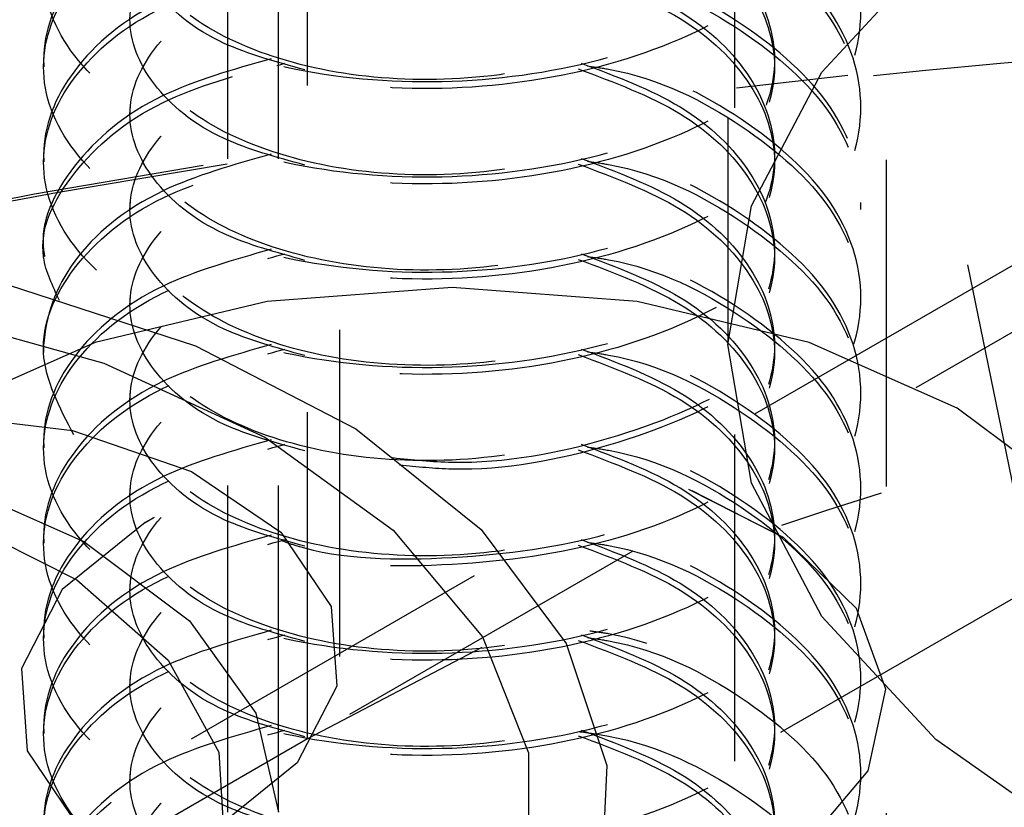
# Model space of a CAD drawing. Header units: inches. Extents: x 1907 to 2452, y -210 to -54.
# Tile 283 of 656: x 1997.551 to 1997.852, y -194.659 to -194.418. Entities that reach past the tile are written whole.
import ezdxf

# ---------------------------------------------------------------- set-up
doc = ezdxf.new("R2010")
doc.units = ezdxf.units.IN
doc.header["$LTSCALE"] = 0.5
doc.header["$MEASUREMENT"] = 0
doc.linetypes.add('HIDDEN', pattern=[0.225, 0.15, -0.075])
doc.layers.add('SID-M-H', color=4, linetype='HIDDEN')

msp = doc.modelspace()

# ---------------------------------------------------------------- linework, layer by layer
at = {"layer": 'SID-M-H'}
for p, q in [((1997.6401, -193.51322), (1997.87435, -194.65797)), ((1997.62976, -194.66043), (1997.62976, -193.69079)), ((1997.81575, -194.9607), (1997.81575, -193.91553)), ((1997.78347, -194.63598), (1998.87616, -194.00519)), ((1997.6486, -194.61273), (1997.6486, -194.06565)), ((1997.7693, -194.14481), (1997.7693, -195.76653)), ((1997.63872, -194.63797), (1997.63872, -194.2297)), ((1997.7673, -194.24777), (1997.7673, -194.51723)), ((1997.61426, -194.66043), (1997.61426, -194.25184)), ((1997.796, -194.43394), (1997.83084, -194.39631)), ((1997.96341, -194.42198), (1997.80398, -194.43493)), ((1997.55794, -194.4301), (1997.55794, -194.43222)), ((1997.65165, -194.63044), (1997.99228, -194.4338)), ((1997.77455, -194.47477), (1997.796, -194.43394)), ((1997.80398, -194.43493), (1997.76991, -194.43876)), ((1997.58436, -194.44468), (1997.58436, -194.4468)), ((1997.80794, -194.4468), (1997.80794, -194.44468)), ((1997.77555, -194.53848), (1997.92394, -194.45282)), ((1997.55794, -194.45926), (1997.55794, -194.46139)), ((1997.58436, -194.47384), (1997.58436, -194.47597)), ((1997.80794, -194.47597), (1997.80794, -194.47384)), ((1997.7673, -194.51723), (1997.77455, -194.47477)), ((1997.55794, -194.48842), (1997.55794, -194.49055)), ((1997.54709, -194.49895), (1997.60441, -194.51766)), ((1997.68294, -194.49978), (1997.62639, -194.50408)), ((1997.73949, -194.50408), (1997.68294, -194.49978)), ((1997.58436, -194.503), (1997.58436, -194.50513)), ((1997.80794, -194.50513), (1997.80794, -194.503)), ((1997.62639, -194.50408), (1997.57369, -194.51668)), ((1997.79219, -194.51668), (1997.73949, -194.50408)), ((1997.51965, -194.50718), (1997.5764, -194.52295)), ((1997.57369, -194.51668), (1997.52844, -194.53673)), ((1997.55794, -194.51758), (1997.55794, -194.51971)), ((1997.60441, -194.51766), (1997.65342, -194.54304)), ((1997.77455, -194.55969), (1997.7673, -194.51723)), ((1997.83744, -194.53673), (1997.79219, -194.51668)), ((1997.5764, -194.52295), (1997.62564, -194.54562)), ((1997.58436, -194.53216), (1997.58436, -194.53429)), ((1997.80794, -194.53429), (1997.80794, -194.53216)), ((1997.87217, -194.56285), (1997.83744, -194.53673)), ((1997.52541, -194.53861), (1997.56681, -194.54362)), ((1997.65342, -194.54304), (1997.69183, -194.57392)), ((1997.56681, -194.54362), (1997.60315, -194.55612)), ((1997.62564, -194.54562), (1997.6649, -194.57405)), ((1997.55794, -194.54675), (1997.55794, -194.54887)), ((1997.60315, -194.55612), (1997.63049, -194.57476)), ((1997.52826, -194.55894), (1997.57031, -194.57756)), ((1997.796, -194.60051), (1997.77455, -194.55969)), ((1997.58436, -194.56133), (1997.58436, -194.56345)), ((1997.78429, -194.57637), (1997.75534, -194.56164)), ((1997.75627, -194.562), (1997.78429, -194.57637)), ((1997.80794, -194.56345), (1997.80794, -194.56133)), ((1997.5296, -194.56992), (1997.56808, -194.58929)), ((1997.59177, -194.57017), (1997.58903, -194.57171)), ((1997.58903, -194.57171), (1997.56362, -194.59225)), ((1997.58903, -194.57171), (1997.59145, -194.57035)), ((1997.55794, -194.57591), (1997.55794, -194.57803)), ((1997.63049, -194.57476), (1997.64587, -194.5975)), ((1997.6649, -194.57405), (1997.69223, -194.6068)), ((1997.69183, -194.57392), (1997.71785, -194.60883)), ((1997.57031, -194.57756), (1997.60257, -194.60183)), ((1997.80667, -194.59805), (1997.78429, -194.57637)), ((1996.7371, -195.13797), (1997.70235, -194.58074)), ((1997.56808, -194.58929), (1997.59609, -194.61394)), ((1997.58436, -194.59049), (1997.58436, -194.59262)), ((1997.80794, -194.59262), (1997.80794, -194.59049)), ((1997.56362, -194.59225), (1997.55115, -194.61644)), ((1997.64587, -194.5975), (1997.64761, -194.6219)), ((1997.81564, -194.62275), (1997.80667, -194.59805)), ((1997.60257, -194.60183), (1997.62285, -194.6301)), ((1997.83084, -194.63814), (1997.796, -194.60051)), ((1997.55794, -194.60507), (1997.55794, -194.6072)), ((1997.69223, -194.6068), (1997.70624, -194.64225)), ((1997.71785, -194.60883), (1997.73026, -194.64616)), ((1997.69197, -194.61004), (1997.63872, -194.63797)), ((1997.59609, -194.61394), (1997.61154, -194.64204)), ((1997.55115, -194.61644), (1997.55296, -194.64166)), ((1997.58436, -194.61965), (1997.58436, -194.62178)), ((1997.80794, -194.62178), (1997.80794, -194.61965)), ((1997.64761, -194.6219), (1997.63554, -194.64531)), ((1997.81023, -194.6478), (1997.81564, -194.62275)), ((1997.62285, -194.6301), (1997.62976, -194.66043)), ((1997.55794, -194.63423), (1997.55794, -194.63636)), ((1997.63872, -194.63797), (1996.75142, -195.1502)), ((1997.87772, -194.67112), (1997.83084, -194.63814)), ((1997.55296, -194.64166), (1997.56885, -194.66517)), ((1997.61154, -194.64204), (1997.61328, -194.6715)), ((1997.70624, -194.64225), (1997.70624, -194.67861)), ((1997.63554, -194.64531), (1997.61096, -194.66518)), ((1997.73026, -194.64616), (1997.72848, -194.68416)), ((1997.79103, -194.67047), (1997.81023, -194.6478)), ((1997.58436, -194.64881), (1997.58436, -194.65094)), ((1997.80794, -194.65094), (1997.80794, -194.64881))]:
    msp.add_line(p, q, dxfattribs=at)
for centre, radius, start, end in [((1998.14237, -197.61296), 3.19509, 90.55863, 96.82427), ((1997.98857, -196.85037), 2.41752, 98.9113, 118.94733), ((1997.98744, -196.84112), 2.40894, 99.0929, 118.95443), ((1998.14183, -195.61979), 1.10667, 96.86617, 108.88233)]:
    msp.add_arc(centre, radius, start, end, dxfattribs=at)
for points, knots in [([(1997.62757, -194.31314), (1997.61592, -194.31645), (1997.58995, -194.32383), (1997.56462, -194.34544), (1997.55464, -194.37173), (1997.56446, -194.3983), (1997.59225, -194.42048), (1997.63386, -194.43471), (1997.68294, -194.43852), (1997.73202, -194.43106), (1997.77363, -194.41319), (1997.80144, -194.38734), (1997.81117, -194.35724), (1997.80151, -194.32686), (1997.77333, -194.30186), (1997.74494, -194.28699), (1997.72698, -194.28445), (1997.72507, -194.28418)], [0, 0, 0, 0, 0.058434, 0.130204, 0.201974, 0.273743, 0.345513, 0.417283, 0.489053, 0.560823, 0.632592, 0.704362, 0.776132, 0.847902, 0.919672, 0.991442, 1, 1, 1, 1]), ([(1997.72436, -194.2862), (1997.72651, -194.2865), (1997.74471, -194.28906), (1997.77334, -194.30397), (1997.80151, -194.32899), (1997.81117, -194.35937), (1997.80144, -194.38946), (1997.77363, -194.41532), (1997.73202, -194.43319), (1997.68294, -194.44065), (1997.63386, -194.43684), (1997.59225, -194.4226), (1997.56446, -194.40042), (1997.55465, -194.37386), (1997.56459, -194.34755), (1997.59053, -194.32559), (1997.61733, -194.31803), (1997.62979, -194.31451)], [0, 0, 0, 0, 0.009576, 0.08099, 0.152403, 0.223817, 0.295231, 0.366644, 0.438058, 0.509471, 0.580885, 0.652298, 0.723712, 0.795126, 0.866539, 0.937953, 1, 1, 1, 1]), ([(1997.62757, -194.3423), (1997.61592, -194.34561), (1997.58995, -194.35299), (1997.56462, -194.3746), (1997.55464, -194.40089), (1997.56446, -194.42746), (1997.59225, -194.44964), (1997.63386, -194.46387), (1997.68294, -194.46768), (1997.73202, -194.46022), (1997.77363, -194.44236), (1997.80144, -194.4165), (1997.81117, -194.3864), (1997.80151, -194.35602), (1997.77333, -194.33103), (1997.74494, -194.31616), (1997.72698, -194.31362), (1997.72507, -194.31335)], [0, 0, 0, 0, 0.058434, 0.130204, 0.201974, 0.273743, 0.345513, 0.417283, 0.489053, 0.560823, 0.632592, 0.704362, 0.776132, 0.847902, 0.919672, 0.991442, 1, 1, 1, 1]), ([(1997.72436, -194.31536), (1997.72651, -194.31567), (1997.74471, -194.31822), (1997.77334, -194.33314), (1997.80151, -194.35815), (1997.81117, -194.38853), (1997.80144, -194.41862), (1997.77363, -194.44448), (1997.73202, -194.46235), (1997.68294, -194.46981), (1997.63386, -194.466), (1997.59225, -194.45177), (1997.56446, -194.42958), (1997.55465, -194.40302), (1997.56459, -194.37671), (1997.59053, -194.35476), (1997.61733, -194.34719), (1997.62979, -194.34367)], [0, 0, 0, 0, 0.009576, 0.08099, 0.152403, 0.223817, 0.295231, 0.366644, 0.438058, 0.509471, 0.580885, 0.652298, 0.723712, 0.795126, 0.866539, 0.937953, 1, 1, 1, 1]), ([(1997.72244, -194.31451), (1997.73315, -194.31854), (1997.75519, -194.32682), (1997.7763, -194.34771), (1997.78411, -194.37174), (1997.77638, -194.39595), (1997.75446, -194.4167), (1997.72165, -194.43119), (1997.68294, -194.43745), (1997.64423, -194.43483), (1997.61141, -194.42399), (1997.58951, -194.40689), (1997.58173, -194.3863), (1997.58973, -194.36604), (1997.60763, -194.35047), (1997.62527, -194.3455), (1997.63174, -194.34367)], [0, 0, 0, 0, 0.06985, 0.143796, 0.217743, 0.29169, 0.365636, 0.439583, 0.513529, 0.587476, 0.661422, 0.735369, 0.809316, 0.883262, 0.957209, 1, 1, 1, 1]), ([(1997.7215, -194.31622), (1997.73255, -194.32037), (1997.75495, -194.32877), (1997.7763, -194.34983), (1997.78414, -194.3739), (1997.77628, -194.39795), (1997.75569, -194.41847), (1997.73437, -194.42653), (1997.72436, -194.43031)], [0, 0, 0, 0, 0.166236, 0.336934, 0.507632, 0.678329, 0.849027, 1, 1, 1, 1]), ([(1997.62757, -194.37146), (1997.61592, -194.37478), (1997.58995, -194.38215), (1997.56462, -194.40376), (1997.55464, -194.43005), (1997.56446, -194.45662), (1997.59225, -194.4788), (1997.63386, -194.49303), (1997.68294, -194.49685), (1997.73202, -194.48939), (1997.77363, -194.47152), (1997.80144, -194.44566), (1997.81117, -194.41556), (1997.80151, -194.38518), (1997.77333, -194.36019), (1997.74494, -194.34532), (1997.72698, -194.34278), (1997.72507, -194.34251)], [0, 0, 0, 0, 0.058434, 0.130204, 0.201974, 0.273743, 0.345513, 0.417283, 0.489053, 0.560823, 0.632592, 0.704362, 0.776132, 0.847902, 0.919672, 0.991442, 1, 1, 1, 1]), ([(1997.72244, -194.34367), (1997.73315, -194.3477), (1997.75519, -194.35598), (1997.7763, -194.37688), (1997.78411, -194.40091), (1997.77638, -194.42511), (1997.75446, -194.44587), (1997.72165, -194.46035), (1997.68294, -194.46662), (1997.64423, -194.464), (1997.61141, -194.45316), (1997.58951, -194.43605), (1997.58173, -194.41546), (1997.58974, -194.39521), (1997.60736, -194.37979), (1997.62463, -194.3749), (1997.63075, -194.37316)], [0, 0, 0, 0, 0.070011, 0.144128, 0.218245, 0.292362, 0.366479, 0.440596, 0.514713, 0.58883, 0.662947, 0.737064, 0.811181, 0.885298, 0.959415, 1, 1, 1, 1]), ([(1997.72436, -194.34453), (1997.72651, -194.34483), (1997.74471, -194.34738), (1997.77334, -194.3623), (1997.80151, -194.38731), (1997.81117, -194.41769), (1997.80144, -194.44779), (1997.77363, -194.47364), (1997.73202, -194.49151), (1997.68294, -194.49897), (1997.63386, -194.49516), (1997.59225, -194.48093), (1997.56446, -194.45875), (1997.55465, -194.43218), (1997.56458, -194.40587), (1997.59078, -194.38376), (1997.61794, -194.37612), (1997.63075, -194.37251)], [0, 0, 0, 0, 0.00956, 0.0808531, 0.1521462, 0.2234394, 0.2947325, 0.3660256, 0.4373187, 0.5086119, 0.579905, 0.6511981, 0.7224912, 0.7937844, 0.8650775, 0.9363706, 1, 1, 1, 1]), ([(1997.63791, -194.43319), (1997.62921, -194.4308), (1997.60925, -194.42533), (1997.58966, -194.40887), (1997.58169, -194.38846), (1997.58975, -194.36817), (1997.60736, -194.35276), (1997.62463, -194.34786), (1997.63075, -194.34613)], [0, 0, 0, 0, 0.14505, 0.333051, 0.521052, 0.709054, 0.897055, 1, 1, 1, 1]), ([(1997.7215, -194.34539), (1997.73255, -194.34953), (1997.75495, -194.35793), (1997.7763, -194.37899), (1997.78414, -194.40307), (1997.77628, -194.42711), (1997.75569, -194.44763), (1997.73437, -194.45569), (1997.72436, -194.45947)], [0, 0, 0, 0, 0.1662364, 0.3369341, 0.5076317, 0.6783294, 0.8490271, 1, 1, 1, 1]), ([(1997.62757, -194.40063), (1997.61592, -194.40394), (1997.58995, -194.41131), (1997.56462, -194.43293), (1997.55464, -194.45921), (1997.56446, -194.48578), (1997.59225, -194.50796), (1997.63386, -194.5222), (1997.68294, -194.52601), (1997.73202, -194.51855), (1997.77363, -194.50068), (1997.80144, -194.47482), (1997.81117, -194.44473), (1997.80151, -194.41434), (1997.77333, -194.38935), (1997.74494, -194.37448), (1997.72698, -194.37194), (1997.72507, -194.37167)], [0, 0, 0, 0, 0.058434, 0.130204, 0.201974, 0.273743, 0.345513, 0.417283, 0.489053, 0.560823, 0.632592, 0.704362, 0.776132, 0.847902, 0.919672, 0.991442, 1, 1, 1, 1]), ([(1997.7215, -194.37325), (1997.72462, -194.37367), (1997.74383, -194.37628), (1997.77338, -194.3914), (1997.8015, -194.41649), (1997.81118, -194.44685), (1997.80144, -194.47695), (1997.77363, -194.50281), (1997.73202, -194.52068), (1997.68294, -194.52813), (1997.63386, -194.52432), (1997.59225, -194.51009), (1997.56446, -194.48791), (1997.55465, -194.46134), (1997.56459, -194.43504), (1997.59053, -194.41308), (1997.61733, -194.40552), (1997.62979, -194.402)], [0, 0, 0, 0, 0.013787, 0.084897, 0.156007, 0.227117, 0.298227, 0.369337, 0.440447, 0.511557, 0.582667, 0.653777, 0.724887, 0.795997, 0.867107, 0.938217, 1, 1, 1, 1]), ([(1997.72436, -194.37369), (1997.73437, -194.37747), (1997.75569, -194.38553), (1997.77628, -194.40605), (1997.78412, -194.43006), (1997.77638, -194.45427), (1997.75446, -194.47503), (1997.72165, -194.48951), (1997.68294, -194.49578), (1997.64423, -194.49316), (1997.61141, -194.48232), (1997.58951, -194.46522), (1997.58171, -194.44461), (1997.5898, -194.42441), (1997.60652, -194.40945), (1997.62259, -194.40481), (1997.62757, -194.40337)], [0, 0, 0, 0, 0.066337, 0.14134, 0.216343, 0.291347, 0.36635, 0.441354, 0.516357, 0.591361, 0.666364, 0.741368, 0.816371, 0.891375, 0.966378, 1, 1, 1, 1]), ([(1997.7215, -194.37455), (1997.73255, -194.37869), (1997.75495, -194.38709), (1997.7763, -194.40815), (1997.78414, -194.43223), (1997.77628, -194.45628), (1997.75569, -194.47679), (1997.73437, -194.48485), (1997.72436, -194.48863)], [0, 0, 0, 0, 0.1662364, 0.3369341, 0.5076317, 0.6783294, 0.8490271, 1, 1, 1, 1]), ([(1997.63791, -194.46235), (1997.62921, -194.45997), (1997.60925, -194.45449), (1997.58966, -194.43803), (1997.58169, -194.41762), (1997.58975, -194.39733), (1997.60736, -194.38192), (1997.62463, -194.37702), (1997.63075, -194.37529)], [0, 0, 0, 0, 0.14505, 0.3330512, 0.5210524, 0.7090536, 0.8970547, 1, 1, 1, 1]), ([(1997.66472, -194.55189), (1997.67077, -194.55253), (1997.6927, -194.55483), (1997.73216, -194.54727), (1997.77359, -194.52996), (1997.80145, -194.50395), (1997.81117, -194.4739), (1997.80151, -194.4435), (1997.77333, -194.41851), (1997.74494, -194.40364), (1997.72698, -194.4011), (1997.72507, -194.40083)], [0, 0, 0, 0, 0.050782, 0.184113, 0.317444, 0.450775, 0.584107, 0.717438, 0.850769, 0.9841, 1, 1, 1, 1]), ([(1997.72507, -194.40316), (1997.73482, -194.40686), (1997.75587, -194.41483), (1997.77627, -194.43522), (1997.78412, -194.45922), (1997.77638, -194.48344), (1997.75447, -194.50419), (1997.72165, -194.51867), (1997.68294, -194.52494), (1997.64423, -194.52232), (1997.61141, -194.51148), (1997.58951, -194.49438), (1997.58173, -194.47378), (1997.58973, -194.45353), (1997.60763, -194.43796), (1997.62527, -194.43298), (1997.63174, -194.43116)], [0, 0, 0, 0, 0.064151, 0.13855, 0.21295, 0.28735, 0.361749, 0.436149, 0.510549, 0.584948, 0.659348, 0.733747, 0.808147, 0.882547, 0.956946, 1, 1, 1, 1]), ([(1997.63791, -194.49151), (1997.62921, -194.48913), (1997.60925, -194.48365), (1997.58966, -194.46719), (1997.58169, -194.44679), (1997.58975, -194.42649), (1997.60736, -194.41108), (1997.62463, -194.40618), (1997.63075, -194.40445)], [0, 0, 0, 0, 0.14505, 0.333051, 0.521052, 0.709054, 0.897055, 1, 1, 1, 1]), ([(1997.72436, -194.40285), (1997.72651, -194.40315), (1997.74471, -194.40571), (1997.77334, -194.42062), (1997.80151, -194.44563), (1997.81117, -194.47602), (1997.80145, -194.50608), (1997.77359, -194.5321), (1997.73216, -194.54937), (1997.69342, -194.55691), (1997.67218, -194.55473), (1997.66683, -194.55418)], [0, 0, 0, 0, 0.017949, 0.151803, 0.285657, 0.419511, 0.553365, 0.687219, 0.821073, 0.954927, 1, 1, 1, 1]), ([(1997.7215, -194.40371), (1997.73255, -194.40785), (1997.75495, -194.41625), (1997.7763, -194.43731), (1997.78414, -194.46139), (1997.77628, -194.48544), (1997.75569, -194.50596), (1997.73437, -194.51401), (1997.72436, -194.5178)], [0, 0, 0, 0, 0.166236, 0.336934, 0.507632, 0.678329, 0.849027, 1, 1, 1, 1]), ([(1997.56282, -194.50377), (1997.56071, -194.49938), (1997.55448, -194.48643), (1997.5652, -194.46413), (1997.5904, -194.44226), (1997.61729, -194.43468), (1997.62979, -194.43116)], [0, 0, 0, 0, 0.151575, 0.447313, 0.743051, 1, 1, 1, 1]), ([(1997.62757, -194.42979), (1997.61589, -194.4331), (1997.58985, -194.44049), (1997.56513, -194.46202), (1997.55437, -194.48507), (1997.56112, -194.49877), (1997.56365, -194.50391)], [0, 0, 0, 0, 0.238447, 0.531312, 0.824177, 1, 1, 1, 1]), ([(1997.72244, -194.43116), (1997.73315, -194.43518), (1997.75519, -194.44347), (1997.7763, -194.46436), (1997.78411, -194.48839), (1997.77638, -194.5126), (1997.75446, -194.53335), (1997.72165, -194.54784), (1997.68294, -194.5541), (1997.64424, -194.55148), (1997.61141, -194.54064), (1997.58952, -194.52355), (1997.58168, -194.50291), (1997.58991, -194.48282), (1997.60507, -194.46859), (1997.61913, -194.46438), (1997.62222, -194.46345)], [0, 0, 0, 0, 0.0714228, 0.1470345, 0.2226462, 0.2982579, 0.3738696, 0.4494813, 0.525093, 0.6007047, 0.6763164, 0.7519281, 0.8275398, 0.9031515, 0.9787632, 1, 1, 1, 1]), ([(1997.63075, -194.5773), (1997.63219, -194.57781), (1997.64701, -194.58307), (1997.68356, -194.58372), (1997.73186, -194.57704), (1997.77367, -194.55896), (1997.80143, -194.53316), (1997.81118, -194.50305), (1997.80151, -194.47267), (1997.77333, -194.44767), (1997.74494, -194.43281), (1997.72698, -194.43026), (1997.72507, -194.42999)], [0, 0, 0, 0, 0.013067, 0.134621, 0.256176, 0.377731, 0.499286, 0.62084, 0.742395, 0.86395, 0.985505, 1, 1, 1, 1]), ([(1997.63791, -194.52067), (1997.62921, -194.51829), (1997.60925, -194.51281), (1997.58966, -194.49635), (1997.58169, -194.47595), (1997.58975, -194.45565), (1997.60736, -194.44024), (1997.62463, -194.43535), (1997.63075, -194.43361)], [0, 0, 0, 0, 0.14505, 0.3330512, 0.5210524, 0.7090536, 0.8970547, 1, 1, 1, 1]), ([(1997.72436, -194.43201), (1997.72651, -194.43231), (1997.74471, -194.43487), (1997.77334, -194.44978), (1997.80151, -194.4748), (1997.81118, -194.50517), (1997.80143, -194.53528), (1997.77367, -194.56109), (1997.73186, -194.57916), (1997.68356, -194.58585), (1997.64701, -194.5852), (1997.63219, -194.57994), (1997.63075, -194.57942)], [0, 0, 0, 0, 0.01627, 0.137606, 0.258942, 0.380278, 0.501614, 0.622949, 0.744285, 0.865621, 0.986957, 1, 1, 1, 1]), ([(1997.7215, -194.43287), (1997.73255, -194.43702), (1997.75495, -194.44541), (1997.7763, -194.46647), (1997.78414, -194.49055), (1997.77628, -194.5146), (1997.75569, -194.53512), (1997.73437, -194.54318), (1997.72436, -194.54696)], [0, 0, 0, 0, 0.166236, 0.336934, 0.507632, 0.678329, 0.849027, 1, 1, 1, 1]), ([(1997.62757, -194.45895), (1997.61594, -194.46226), (1997.59001, -194.46962), (1997.56433, -194.49135), (1997.55572, -194.51716), (1997.559, -194.53692), (1997.5691, -194.5447), (1997.56994, -194.54536)], [0, 0, 0, 0, 0.208443, 0.464457, 0.720471, 0.976485, 1, 1, 1, 1]), ([(1997.56724, -194.54491), (1997.56282, -194.53656), (1997.55388, -194.51966), (1997.56482, -194.49331), (1997.59048, -194.47142), (1997.61731, -194.46384), (1997.62979, -194.46032)], [0, 0, 0, 0, 0.254042, 0.514062, 0.774083, 1, 1, 1, 1]), ([(1997.62757, -194.48811), (1997.61592, -194.49142), (1997.58995, -194.4988), (1997.56462, -194.52041), (1997.55464, -194.5467), (1997.56446, -194.57327), (1997.59225, -194.59545), (1997.63386, -194.60968), (1997.68294, -194.61349), (1997.73202, -194.60604), (1997.77363, -194.58817), (1997.80144, -194.56231), (1997.81117, -194.53221), (1997.80151, -194.50183), (1997.77333, -194.47684), (1997.74494, -194.46197), (1997.72698, -194.45943), (1997.72507, -194.45916)], [0, 0, 0, 0, 0.058434, 0.130204, 0.201974, 0.273743, 0.345513, 0.417283, 0.489053, 0.560823, 0.632592, 0.704362, 0.776132, 0.847902, 0.919672, 0.991442, 1, 1, 1, 1]), ([(1997.72436, -194.46117), (1997.72651, -194.46148), (1997.74471, -194.46403), (1997.77334, -194.47895), (1997.80151, -194.50396), (1997.81117, -194.53434), (1997.80144, -194.56443), (1997.77363, -194.59029), (1997.73202, -194.60816), (1997.68294, -194.61562), (1997.63386, -194.61181), (1997.59225, -194.59758), (1997.56446, -194.57539), (1997.55465, -194.54883), (1997.56459, -194.52252), (1997.59053, -194.50057), (1997.61733, -194.493), (1997.62979, -194.48948)], [0, 0, 0, 0, 0.009576, 0.08099, 0.152403, 0.223817, 0.295231, 0.366644, 0.438058, 0.509471, 0.580885, 0.652298, 0.723712, 0.795126, 0.866539, 0.937953, 1, 1, 1, 1]), ([(1997.72244, -194.46032), (1997.73315, -194.46435), (1997.75519, -194.47263), (1997.7763, -194.49353), (1997.78411, -194.51755), (1997.77638, -194.54176), (1997.75446, -194.56252), (1997.72165, -194.577), (1997.68294, -194.58326), (1997.64423, -194.58064), (1997.61141, -194.5698), (1997.58951, -194.5527), (1997.58173, -194.53211), (1997.58973, -194.51185), (1997.60763, -194.49629), (1997.62527, -194.49131), (1997.63174, -194.48948)], [0, 0, 0, 0, 0.06985, 0.143796, 0.217743, 0.29169, 0.365636, 0.439583, 0.513529, 0.587476, 0.661422, 0.735369, 0.809316, 0.883262, 0.957209, 1, 1, 1, 1]), ([(1997.63791, -194.54984), (1997.62921, -194.54745), (1997.60925, -194.54198), (1997.58966, -194.52552), (1997.58169, -194.50511), (1997.58975, -194.48481), (1997.60736, -194.46941), (1997.62463, -194.46451), (1997.63075, -194.46278)], [0, 0, 0, 0, 0.14505, 0.333051, 0.521052, 0.709054, 0.897055, 1, 1, 1, 1]), ([(1997.7215, -194.46203), (1997.73255, -194.46618), (1997.75495, -194.47458), (1997.7763, -194.49564), (1997.78414, -194.51972), (1997.77628, -194.54376), (1997.75569, -194.56428), (1997.73437, -194.57234), (1997.72436, -194.57612)], [0, 0, 0, 0, 0.166236, 0.336934, 0.507632, 0.678329, 0.849027, 1, 1, 1, 1]), ([(1997.62757, -194.51728), (1997.61592, -194.52059), (1997.58995, -194.52796), (1997.56462, -194.54957), (1997.55464, -194.57586), (1997.56446, -194.60243), (1997.59225, -194.62461), (1997.63386, -194.63884), (1997.68294, -194.64266), (1997.73202, -194.6352), (1997.77363, -194.61733), (1997.80144, -194.59147), (1997.81117, -194.56138), (1997.80151, -194.53099), (1997.77333, -194.506), (1997.74494, -194.49113), (1997.72698, -194.48859), (1997.72507, -194.48832)], [0, 0, 0, 0, 0.058434, 0.1302038, 0.2019736, 0.2737435, 0.3455133, 0.4172831, 0.4890529, 0.5608227, 0.6325925, 0.7043623, 0.7761321, 0.8479019, 0.9196717, 0.9914415, 1, 1, 1, 1]), ([(1997.72436, -194.49034), (1997.72651, -194.49064), (1997.74471, -194.49319), (1997.77334, -194.50811), (1997.80151, -194.53312), (1997.81117, -194.5635), (1997.80144, -194.5936), (1997.77363, -194.61946), (1997.73202, -194.63732), (1997.68294, -194.64478), (1997.63386, -194.64097), (1997.59225, -194.62674), (1997.56446, -194.60456), (1997.55465, -194.57799), (1997.56459, -194.55168), (1997.59053, -194.52973), (1997.61733, -194.52216), (1997.62979, -194.51865)], [0, 0, 0, 0, 0.009576, 0.08099, 0.152403, 0.223817, 0.295231, 0.366644, 0.438058, 0.509471, 0.580885, 0.652298, 0.723712, 0.795126, 0.866539, 0.937953, 1, 1, 1, 1]), ([(1997.72244, -194.48948), (1997.73315, -194.49351), (1997.75519, -194.50179), (1997.7763, -194.52269), (1997.78411, -194.54672), (1997.77638, -194.57092), (1997.75446, -194.59168), (1997.72165, -194.60616), (1997.68294, -194.61243), (1997.64423, -194.60981), (1997.61141, -194.59897), (1997.58951, -194.58186), (1997.58173, -194.56127), (1997.58973, -194.54101), (1997.60763, -194.52545), (1997.62527, -194.52047), (1997.63174, -194.51865)], [0, 0, 0, 0, 0.06985, 0.143796, 0.217743, 0.29169, 0.365636, 0.439583, 0.513529, 0.587476, 0.661422, 0.735369, 0.809316, 0.883262, 0.957209, 1, 1, 1, 1]), ([(1997.63791, -194.579), (1997.62921, -194.57661), (1997.60925, -194.57114), (1997.58966, -194.55468), (1997.58169, -194.53427), (1997.58975, -194.51398), (1997.60736, -194.49857), (1997.62463, -194.49367), (1997.63075, -194.49194)], [0, 0, 0, 0, 0.14505, 0.333051, 0.521052, 0.709054, 0.897055, 1, 1, 1, 1]), ([(1997.7215, -194.4912), (1997.73255, -194.49534), (1997.75495, -194.50374), (1997.7763, -194.5248), (1997.78414, -194.54888), (1997.77628, -194.57292), (1997.75569, -194.59344), (1997.73437, -194.6015), (1997.72436, -194.60528)], [0, 0, 0, 0, 0.166236, 0.336934, 0.507632, 0.678329, 0.849027, 1, 1, 1, 1]), ([(1997.62757, -194.54644), (1997.61592, -194.54975), (1997.58995, -194.55713), (1997.56462, -194.57874), (1997.55464, -194.60502), (1997.56446, -194.63159), (1997.59225, -194.65378), (1997.63386, -194.66801), (1997.68294, -194.67182), (1997.73202, -194.66436), (1997.77363, -194.64649), (1997.80144, -194.62063), (1997.81117, -194.59054), (1997.80151, -194.56015), (1997.77333, -194.53516), (1997.74494, -194.52029), (1997.72698, -194.51775), (1997.72507, -194.51748)], [0, 0, 0, 0, 0.058434, 0.130204, 0.201974, 0.273743, 0.345513, 0.417283, 0.489053, 0.560823, 0.632592, 0.704362, 0.776132, 0.847902, 0.919672, 0.991442, 1, 1, 1, 1]), ([(1997.72244, -194.51865), (1997.73315, -194.52267), (1997.75519, -194.53096), (1997.7763, -194.55185), (1997.78411, -194.57588), (1997.77638, -194.60008), (1997.75446, -194.62084), (1997.72165, -194.63532), (1997.68294, -194.64159), (1997.64423, -194.63897), (1997.61141, -194.62813), (1997.58951, -194.61103), (1997.58173, -194.59043), (1997.58973, -194.57018), (1997.60763, -194.55461), (1997.62527, -194.54963), (1997.63174, -194.54781)], [0, 0, 0, 0, 0.0698499, 0.1437965, 0.217743, 0.2916896, 0.3656361, 0.4395827, 0.5135293, 0.5874758, 0.6614224, 0.735369, 0.8093155, 0.8832621, 0.9572087, 1, 1, 1, 1]), ([(1997.72436, -194.5195), (1997.72651, -194.5198), (1997.74471, -194.52235), (1997.77334, -194.53727), (1997.80151, -194.56228), (1997.81117, -194.59266), (1997.80144, -194.62276), (1997.77363, -194.64862), (1997.73202, -194.66649), (1997.68294, -194.67395), (1997.63386, -194.67013), (1997.59225, -194.6559), (1997.56446, -194.63372), (1997.55465, -194.60715), (1997.56459, -194.58085), (1997.59053, -194.55889), (1997.61733, -194.55133), (1997.62979, -194.54781)], [0, 0, 0, 0, 0.009576, 0.08099, 0.152403, 0.223817, 0.295231, 0.366644, 0.438058, 0.509471, 0.580885, 0.652298, 0.723712, 0.795126, 0.866539, 0.937953, 1, 1, 1, 1]), ([(1997.63791, -194.60816), (1997.62921, -194.60578), (1997.60925, -194.6003), (1997.58966, -194.58384), (1997.58169, -194.56343), (1997.58975, -194.54314), (1997.60736, -194.52773), (1997.62463, -194.52283), (1997.63075, -194.5211)], [0, 0, 0, 0, 0.14505, 0.3330512, 0.5210524, 0.7090536, 0.8970547, 1, 1, 1, 1]), ([(1997.7215, -194.52036), (1997.73255, -194.5245), (1997.75495, -194.5329), (1997.7763, -194.55396), (1997.78414, -194.57804), (1997.77628, -194.60209), (1997.75569, -194.6226), (1997.73437, -194.63066), (1997.72436, -194.63444)], [0, 0, 0, 0, 0.166236, 0.336934, 0.507632, 0.678329, 0.849027, 1, 1, 1, 1]), ([(1997.62757, -194.5756), (1997.61592, -194.57891), (1997.58995, -194.58629), (1997.56462, -194.6079), (1997.55464, -194.63418), (1997.56446, -194.66076), (1997.59225, -194.68294), (1997.63386, -194.69717), (1997.68294, -194.70098), (1997.73202, -194.69352), (1997.77363, -194.67565), (1997.80144, -194.64979), (1997.81117, -194.6197), (1997.80151, -194.58931), (1997.77333, -194.56432), (1997.74494, -194.54945), (1997.72698, -194.54691), (1997.72507, -194.54664)], [0, 0, 0, 0, 0.058434, 0.130204, 0.201974, 0.273743, 0.345513, 0.417283, 0.489053, 0.560823, 0.632592, 0.704362, 0.776132, 0.847902, 0.919672, 0.991442, 1, 1, 1, 1]), ([(1997.72436, -194.54866), (1997.72651, -194.54896), (1997.74471, -194.55152), (1997.77334, -194.56643), (1997.80151, -194.59145), (1997.81117, -194.62182), (1997.80144, -194.65192), (1997.77363, -194.67778), (1997.73202, -194.69565), (1997.68294, -194.70311), (1997.63386, -194.6993), (1997.59225, -194.68506), (1997.56446, -194.66288), (1997.55465, -194.63632), (1997.56459, -194.61001), (1997.59053, -194.58805), (1997.61733, -194.58049), (1997.62979, -194.57697)], [0, 0, 0, 0, 0.009576, 0.08099, 0.152403, 0.223817, 0.295231, 0.366644, 0.438058, 0.509471, 0.580885, 0.652298, 0.723712, 0.795126, 0.866539, 0.937953, 1, 1, 1, 1]), ([(1997.72244, -194.54781), (1997.73315, -194.55183), (1997.75519, -194.56012), (1997.7763, -194.58101), (1997.78411, -194.60504), (1997.77638, -194.62925), (1997.75446, -194.65), (1997.72165, -194.66449), (1997.68294, -194.67075), (1997.64423, -194.66813), (1997.61141, -194.65729), (1997.58951, -194.64019), (1997.58173, -194.6196), (1997.58973, -194.59934), (1997.60763, -194.58377), (1997.62527, -194.5788), (1997.63174, -194.57697)], [0, 0, 0, 0, 0.06985, 0.143796, 0.217743, 0.29169, 0.365636, 0.439583, 0.513529, 0.587476, 0.661422, 0.735369, 0.809316, 0.883262, 0.957209, 1, 1, 1, 1]), ([(1997.63791, -194.63732), (1997.62921, -194.63494), (1997.60925, -194.62946), (1997.58966, -194.613), (1997.58169, -194.5926), (1997.58975, -194.5723), (1997.60736, -194.55689), (1997.62463, -194.552), (1997.63075, -194.55026)], [0, 0, 0, 0, 0.14505, 0.3330512, 0.5210524, 0.7090536, 0.8970547, 1, 1, 1, 1]), ([(1997.7215, -194.54952), (1997.73255, -194.55366), (1997.75495, -194.56206), (1997.7763, -194.58312), (1997.78414, -194.6072), (1997.77628, -194.63125), (1997.75569, -194.65177), (1997.73437, -194.65982), (1997.72436, -194.66361)], [0, 0, 0, 0, 0.166236, 0.336934, 0.507632, 0.678329, 0.849027, 1, 1, 1, 1]), ([(1997.62757, -194.60476), (1997.61592, -194.60807), (1997.58995, -194.61545), (1997.56462, -194.63706), (1997.55464, -194.66335), (1997.56446, -194.68992), (1997.59225, -194.7121), (1997.63386, -194.72633), (1997.68294, -194.73014), (1997.73202, -194.72268), (1997.77363, -194.70482), (1997.80144, -194.67896), (1997.81117, -194.64886), (1997.80151, -194.61848), (1997.77333, -194.59349), (1997.74494, -194.57862), (1997.72698, -194.57608), (1997.72507, -194.57581)], [0, 0, 0, 0, 0.058434, 0.130204, 0.201974, 0.273743, 0.345513, 0.417283, 0.489053, 0.560823, 0.632592, 0.704362, 0.776132, 0.847902, 0.919672, 0.991442, 1, 1, 1, 1]), ([(1997.72436, -194.57782), (1997.72651, -194.57812), (1997.74471, -194.58068), (1997.77334, -194.59559), (1997.80151, -194.62061), (1997.81117, -194.65099), (1997.80144, -194.68108), (1997.77363, -194.70694), (1997.73202, -194.72481), (1997.68294, -194.73227), (1997.63386, -194.72846), (1997.59225, -194.71423), (1997.56446, -194.69204), (1997.55465, -194.66548), (1997.56459, -194.63917), (1997.59053, -194.61722), (1997.61733, -194.60965), (1997.62979, -194.60613)], [0, 0, 0, 0, 0.009576, 0.08099, 0.152403, 0.223817, 0.295231, 0.366644, 0.438058, 0.509471, 0.580885, 0.652298, 0.723712, 0.795126, 0.866539, 0.937953, 1, 1, 1, 1]), ([(1997.72244, -194.57697), (1997.73315, -194.581), (1997.75519, -194.58928), (1997.7763, -194.61017), (1997.78411, -194.6342), (1997.77638, -194.65841), (1997.75446, -194.67916), (1997.72165, -194.69365), (1997.68294, -194.69991), (1997.64423, -194.69729), (1997.61141, -194.68645), (1997.58951, -194.66935), (1997.58173, -194.64876), (1997.58973, -194.6285), (1997.60763, -194.61293), (1997.62527, -194.60796), (1997.63174, -194.60613)], [0, 0, 0, 0, 0.06985, 0.143796, 0.217743, 0.29169, 0.365636, 0.439583, 0.513529, 0.587476, 0.661422, 0.735369, 0.809316, 0.883262, 0.957209, 1, 1, 1, 1]), ([(1997.7215, -194.57868), (1997.73255, -194.58283), (1997.75495, -194.59123), (1997.7763, -194.61229), (1997.78414, -194.63637), (1997.77627, -194.66041), (1997.75587, -194.68079), (1997.73482, -194.68876), (1997.72507, -194.69245)], [0, 0, 0, 0, 0.166869, 0.338216, 0.509563, 0.68091, 0.852257, 1, 1, 1, 1]), ([(1997.63791, -194.66649), (1997.62921, -194.6641), (1997.60925, -194.65862), (1997.58966, -194.64216), (1997.58169, -194.62176), (1997.58975, -194.60146), (1997.60736, -194.58605), (1997.62463, -194.58116), (1997.63075, -194.57942)], [0, 0, 0, 0, 0.14505, 0.333051, 0.521052, 0.709054, 0.897055, 1, 1, 1, 1]), ([(1997.72244, -194.60613), (1997.73315, -194.61016), (1997.75519, -194.61844), (1997.7763, -194.63934), (1997.78411, -194.66337), (1997.77638, -194.68757), (1997.75446, -194.70833), (1997.72165, -194.72281), (1997.68294, -194.72908), (1997.64423, -194.72646), (1997.61141, -194.71562), (1997.58951, -194.69851), (1997.58173, -194.67792), (1997.58973, -194.65766), (1997.60763, -194.6421), (1997.62527, -194.63712), (1997.63174, -194.6353)], [0, 0, 0, 0, 0.06985, 0.143796, 0.217743, 0.29169, 0.365636, 0.439583, 0.513529, 0.587476, 0.661422, 0.735369, 0.809316, 0.883262, 0.957209, 1, 1, 1, 1]), ([(1997.74367, -194.74456), (1997.75338, -194.74092), (1997.77733, -194.73196), (1997.8012, -194.7079), (1997.81124, -194.67808), (1997.8015, -194.64762), (1997.77334, -194.62265), (1997.74494, -194.60778), (1997.72698, -194.60524), (1997.72507, -194.60497)], [0, 0, 0, 0, 0.117576, 0.28995, 0.462323, 0.634697, 0.807071, 0.979445, 1, 1, 1, 1]), ([(1997.63791, -194.69565), (1997.62921, -194.69326), (1997.60925, -194.68779), (1997.58966, -194.67133), (1997.58169, -194.65092), (1997.58975, -194.63063), (1997.60736, -194.61522), (1997.62463, -194.61032), (1997.63075, -194.60859)], [0, 0, 0, 0, 0.14505, 0.333051, 0.521052, 0.709054, 0.897055, 1, 1, 1, 1]), ([(1997.7215, -194.60785), (1997.73255, -194.61199), (1997.75495, -194.62039), (1997.7763, -194.64145), (1997.78414, -194.66553), (1997.77627, -194.68957), (1997.75587, -194.70995), (1997.73482, -194.71792), (1997.72507, -194.72162)], [0, 0, 0, 0, 0.1668688, 0.3382159, 0.509563, 0.6809101, 0.8522572, 1, 1, 1, 1]), ([(1997.72436, -194.60699), (1997.72651, -194.60729), (1997.74471, -194.60984), (1997.77335, -194.62476), (1997.80148, -194.64975), (1997.81127, -194.68023), (1997.80109, -194.70994), (1997.77931, -194.73266), (1997.75817, -194.74077), (1997.75114, -194.74347)], [0, 0, 0, 0, 0.0238101, 0.2013725, 0.3789348, 0.5564972, 0.7340596, 0.911622, 1, 1, 1, 1]), ([(1997.58917, -194.73778), (1997.58107, -194.73227), (1997.56285, -194.71989), (1997.55493, -194.69451), (1997.56451, -194.66836), (1997.5908, -194.64621), (1997.61794, -194.63857), (1997.63075, -194.63497)], [0, 0, 0, 0, 0.170754, 0.383791, 0.596828, 0.809864, 1, 1, 1, 1]), ([(1997.62757, -194.63392), (1997.61592, -194.63723), (1997.58996, -194.64461), (1997.56457, -194.66625), (1997.55482, -194.69241), (1997.56374, -194.71927), (1997.58399, -194.7328), (1997.594, -194.7395)], [0, 0, 0, 0, 0.169836, 0.378431, 0.587026, 0.795622, 1, 1, 1, 1]), ([(1997.7215, -194.63571), (1997.72462, -194.63613), (1997.74383, -194.63874), (1997.77334, -194.65384), (1997.80161, -194.679), (1997.81075, -194.70914), (1997.80402, -194.73602), (1997.78799, -194.74911), (1997.78193, -194.75407)], [0, 0, 0, 0, 0.040368, 0.248581, 0.456794, 0.665007, 0.87322, 1, 1, 1, 1]), ([(1997.72244, -194.6353), (1997.73315, -194.63932), (1997.75519, -194.64761), (1997.77629, -194.66849), (1997.78416, -194.69257), (1997.77621, -194.71657), (1997.75709, -194.73608), (1997.73777, -194.7435), (1997.7297, -194.7466)], [0, 0, 0, 0, 0.166828, 0.343441, 0.520054, 0.696666, 0.873279, 1, 1, 1, 1]), ([(1997.77916, -194.75452), (1997.7863, -194.74875), (1997.8035, -194.73487), (1997.81083, -194.70704), (1997.8016, -194.67684), (1997.77331, -194.6518), (1997.74494, -194.63694), (1997.72698, -194.6344), (1997.72507, -194.63413)], [0, 0, 0, 0, 0.14722, 0.354243, 0.561266, 0.76829, 0.975313, 1, 1, 1, 1]), ([(1997.63791, -194.72481), (1997.62921, -194.72242), (1997.60925, -194.71695), (1997.58966, -194.70049), (1997.58169, -194.68008), (1997.58975, -194.65979), (1997.60736, -194.64438), (1997.62463, -194.63948), (1997.63075, -194.63775)], [0, 0, 0, 0, 0.14505, 0.333051, 0.521052, 0.709054, 0.897055, 1, 1, 1, 1]), ([(1997.7215, -194.63701), (1997.73255, -194.64115), (1997.75495, -194.64955), (1997.77629, -194.6706), (1997.78418, -194.69472), (1997.77611, -194.71862), (1997.75898, -194.73681), (1997.74236, -194.74338), (1997.73687, -194.74555)], [0, 0, 0, 0, 0.178132, 0.361045, 0.543958, 0.72687, 0.909783, 1, 1, 1, 1])]:
    msp.add_open_spline(points, degree=3, knots=knots, dxfattribs=at)

doc.saveas('drawing.dxf')
